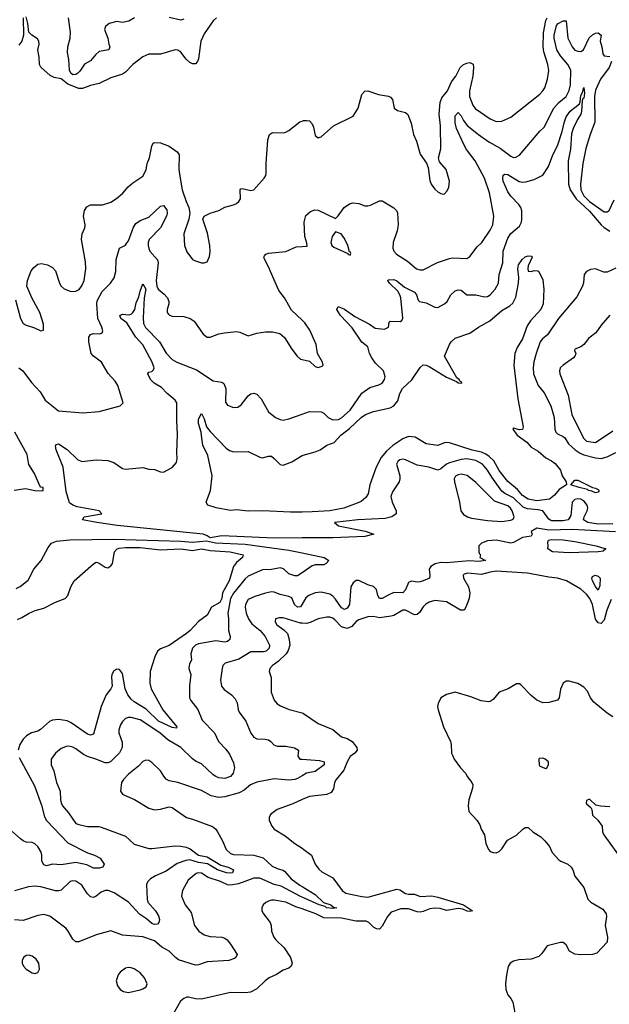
# Model space of a CAD drawing. Header units: inches. Extents: x 1552611 to 1694776, y 811966 to 917215.
# Tile 363 of 549: x 1658065 to 1662105, y 837669 to 844417. Entities that reach past the tile are written whole.
import ezdxf

# ---------------------------------------------------------------- set-up
doc = ezdxf.new("R2010")
doc.units = ezdxf.units.IN
doc.header["$MEASUREMENT"] = 0
for name, color, linetype in [('B6853', 7, 'Continuous'), ('B6854', 7, 'Continuous'), ('B6863', 7, 'Continuous'), ('B6864', 7, 'Continuous')]:
    doc.layers.add(name, color=color, linetype=linetype)

msp = doc.modelspace()

# ---------------------------------------------------------------- linework, layer by layer
at = {"layer": 'B6853', "color": 5}
for points, elevation in [([(1659229.9, 840000), (1659226, 839990), (1659225.3, 839970), (1659236.9, 839930), (1659227.8, 839852.2), (1659228.9, 839770), (1659238, 839750), (1659286.7, 839690), (1659316.4, 839616.4), (1659399.1, 839530), (1659428, 839470), (1659477.6, 839417.6), (1659502.3, 839382.3), (1659530, 839324.6), (1659536.2, 839290), (1659527.1, 839252.9), (1659510, 839231.2), (1659470, 839217), (1659430, 839221.5), (1659409.9, 839229.9), (1659390, 839242.3), (1659310, 839316.3), (1659273.6, 839333.6), (1659250.4, 839350.4), (1659170, 839429.8), (1659081.3, 839481.3), (1659025.8, 839530), (1658890, 839617.7), (1658830, 839634.8), (1658810, 839634.8), (1658790, 839626.9), (1658770, 839608), (1658756.2, 839583.8), (1658745.4, 839550), (1658744.7, 839530), (1658766.6, 839466.6), (1658767.5, 839430), (1658748.7, 839391.3), (1658688.4, 839331.6), (1658670, 839323.7), (1658650, 839323.6), (1658587.8, 839350), (1658530, 839366.9), (1658501.5, 839381.5), (1658450, 839420.3), (1658430, 839431.9), (1658410, 839436.8), (1658390, 839437.6), (1658350, 839422.3), (1658310.3, 839390), (1658282, 839350), (1658281.3, 839310), (1658298.2, 839270), (1658317.1, 839190), (1658341.5, 839130), (1658344.9, 839070), (1658350.2, 839050), (1658359.6, 839030), (1658400.7, 838980.7), (1658450, 838909.2), (1658470, 838900.2), (1658530, 838888.5), (1658607.2, 838887.2), (1658622.9, 838882.9), (1658790, 838822.3), (1658850, 838766.9), (1658950, 838737.7), (1658970, 838736.6), (1659130, 838755.2), (1659170, 838753.5), (1659206, 838746), (1659233.9, 838733.9), (1659290, 838692), (1659350, 838679.3), (1659443.1, 838623.1), (1659493.4, 838610), (1659530.6, 838590), (1659524, 838570), (1659510, 838566.9), (1659482, 838570), (1659421.1, 838590), (1659352.7, 838632.7), (1659290, 838641.4), (1659230, 838659.2), (1659204.7, 838655.3), (1659145.3, 838634.7), (1659070, 838582.2), (1658996.2, 838550), (1658962.7, 838530), (1658942.3, 838510), (1658935.1, 838490), (1658938.3, 838390), (1658942.9, 838370), (1658995.5, 838310), (1659015.7, 838275.7), (1659022.1, 838250), (1659018.6, 838230), (1659010, 838218.8), (1658990, 838215.2), (1658970, 838223.2), (1658935.1, 838255.1), (1658886.9, 838286.9), (1658810, 838369.1), (1658712.9, 838432.9), (1658671.6, 838448.5), (1658650, 838449.8), (1658623.5, 838436.5), (1658590, 838409.8), (1658570, 838402), (1658550, 838405.1), (1658530, 838426), (1658490, 838486.2), (1658450, 838512.4), (1658430, 838515.1), (1658410, 838509.7), (1658350, 838451), (1658330, 838446.2), (1658310, 838447.5), (1658210, 838474.6), (1658170, 838479.2), (1658126.1, 838473.9), (1658030, 838446)], 840), ([(1658974.4, 840000), (1658958.6, 839950), (1658958, 839870), (1658966.2, 839830), (1659047.2, 839687.2), (1659141.3, 839570), (1659138.6, 839561.5), (1659110, 839565.2), (1659015.4, 839610), (1658932.1, 839692.1), (1658850, 839742.4), (1658830, 839759.9), (1658807, 839790), (1658788.8, 839830), (1658770, 839935.4), (1658750, 839964.1), (1658730, 839965), (1658710, 839953.3), (1658697, 839930), (1658694.1, 839910), (1658699.4, 839850), (1658690.2, 839830), (1658658.4, 839790), (1658623, 839710), (1658570, 839519.3), (1658550, 839514), (1658530, 839520.8), (1658418.4, 839598.4), (1658390, 839611.6), (1658330, 839620.5), (1658290, 839617.3), (1658270, 839607.3), (1658208.5, 839551.5), (1658190, 839541.7), (1658146, 839530), (1658112, 839510), (1658090, 839486.3), (1658066.8, 839450), (1658054.4, 839410)], 820), ([(1659465.8, 840000), (1659457, 839990), (1659451.7, 839970), (1659441.5, 839890), (1659448.9, 839850), (1659465.7, 839825.7), (1659515.8, 839790), (1659542.8, 839762.8), (1659555.3, 839735.3), (1659561.3, 839690), (1659569.1, 839670), (1659614, 839610), (1659650, 839526.4), (1659670, 839498.9), (1659690, 839489.2), (1659746.4, 839486.4), (1659770, 839480.8), (1659786.7, 839470), (1659807, 839447), (1659830, 839437.2), (1659890, 839438), (1659947.7, 839427.7), (1659974.6, 839410), (1659971.7, 839370), (1659984.9, 839350), (1660000, 839348.8)], 860), ([(1659811.2, 840000), (1659797.1, 839990), (1659780.4, 839970), (1659775.8, 839950), (1659787.7, 839907.7), (1659789.1, 839809.1), (1659810, 839754), (1659830, 839728), (1659853.5, 839713.5), (1659911, 839690), (1660000, 839665.8)], 880), ([(1658061.4, 839361.4), (1658165.7, 839165.7), (1658214.8, 839034.8), (1658234.6, 838954.6), (1658248.2, 838928.2), (1658395, 838775), (1658530, 838706.7), (1658577.3, 838690), (1658616.3, 838670), (1658643.8, 838630), (1658635.3, 838610), (1658610, 838601.4), (1658570, 838601.4), (1658524.7, 838624.7), (1658450, 838641.1), (1658350, 838625.5), (1658290.8, 838629.2), (1658250, 838619), (1658230, 838625), (1658216.3, 838650), (1658216.9, 838690), (1658211.9, 838711.9), (1658190.3, 838750.3), (1658170, 838768.3), (1658150, 838776.8), (1658110, 838780.5), (1658090, 838789.7), (1658070, 838802.3), (1658010, 838858.3)], 820), ([(1660000, 839234.5), (1659970, 839216.7), (1659950.1, 839209.9), (1659910, 839204.1), (1659810, 839214.5), (1659690, 839191.7), (1659647.3, 839172.7), (1659603.2, 839136.8), (1659570, 839118.2), (1659470, 839091.6), (1659430, 839086.4), (1659377.3, 839097.3), (1659310, 839133.5), (1659150, 839188.2), (1659090, 839200.5), (1659070, 839212), (1659052.2, 839232.2), (1659029.6, 839270), (1658970, 839325.1), (1658950, 839339.6), (1658930, 839342.4), (1658910, 839333.6), (1658879.4, 839300.6), (1658810, 839246), (1658775.5, 839210), (1658762, 839190), (1658756.3, 839130), (1658770.6, 839110), (1658782.6, 839102.6), (1658851.8, 839071.8), (1658950, 839013.8), (1658990, 839001.7), (1659030, 839006), (1659090, 839022), (1659110, 839017.6), (1659209.2, 838949.2), (1659250, 838938.3), (1659386.8, 838886.8), (1659408.2, 838870), (1659421.3, 838850), (1659454.9, 838790), (1659480.9, 838730), (1659510, 838702.6), (1659530, 838694.7), (1659670, 838690.7), (1659732.9, 838672.9), (1659795.7, 838615.7), (1659830, 838598.9), (1659868.7, 838588.7), (1659880.4, 838580.4), (1659925.6, 838530), (1659985.3, 838485.3), (1660000, 838476.2)], 860), ([(1660000, 839071.9), (1659936.4, 839043.6), (1659830, 839003.5), (1659783, 838970), (1659774, 838950), (1659775.3, 838930), (1659792.4, 838890), (1659810, 838868.5), (1659884.1, 838824.1), (1659950, 838770.3), (1660000, 838738.5)], 880), ([(1660000, 838403.5), (1659990, 838408), (1659857.9, 838477.9), (1659809.8, 838489.8), (1659710, 838533.2), (1659670, 838533.1), (1659565, 838495), (1659510, 838485.2), (1659488.9, 838488.9), (1659442.2, 838510), (1659357.3, 838537.3), (1659310, 838567.4), (1659289.3, 838570.7), (1659274.1, 838565.9), (1659220.4, 838519.6), (1659181.7, 838450), (1659174.9, 838410), (1659199.5, 838350), (1659239.1, 838299.1), (1659263.7, 838210), (1659292.7, 838170), (1659330, 838146.3), (1659370, 838134.7), (1659450.2, 838130.2), (1659470, 838123), (1659487.3, 838110), (1659510, 838080.7), (1659554.8, 838010), (1659546.8, 837990), (1659537, 837983), (1659498, 837970), (1659350, 837959.4), (1659290, 837940.2), (1659270, 837938), (1659154.3, 837974.3), (1659132.7, 837990), (1659090, 838033.8), (1659040, 838060), (1658990, 838105), (1658910, 838131.8), (1658770, 838143.7), (1658690, 838173.3), (1658590, 838145.3), (1658470, 838096.2), (1658450, 838098), (1658430, 838114.5), (1658398, 838170), (1658380.7, 838190), (1658272.5, 838272.5), (1658230, 838285), (1658190, 838277.8), (1658090, 838242.8), (1658030, 838247.6)], 860), ([(1660000, 838322.4), (1659957, 838337), (1659890, 838369.7), (1659810, 838383.6), (1659790, 838383.6), (1659770, 838376.2), (1659752.3, 838367.7), (1659734, 838350), (1659724.9, 838330), (1659725.5, 838310), (1659735.5, 838290), (1659782.4, 838230), (1659788.5, 838210), (1659790.3, 838170), (1659806.3, 838130), (1659820.9, 838110), (1659876.4, 838056.4), (1659920.3, 837990), (1659931.8, 837950), (1659924.9, 837930), (1659910, 837917), (1659870, 837902), (1659825.9, 837874.1), (1659774.9, 837850), (1659747, 837830), (1659690, 837774.5), (1659647.4, 837752.6), (1659612.9, 837747.1), (1659510, 837749.8), (1659310, 837705.1), (1659270, 837706), (1659222, 837718), (1659210, 837718.4), (1659191, 837710), (1659167.3, 837690), (1659109.1, 837590.9)], 880)]:
    msp.add_lwpolyline(points, dxfattribs=dict(at, elevation=elevation))
at = {"layer": 'B6853', "color": 5, "elevation": 880}
for points in [[(1658130, 838005.1), (1658110, 838004.5), (1658090.3, 837989.7), (1658082.6, 837970), (1658082.4, 837950), (1658090.3, 837930), (1658108.9, 837910), (1658150, 837884.9), (1658170, 837880.3), (1658190, 837887.7), (1658200.5, 837910), (1658199.7, 837930), (1658195.6, 837950), (1658177.8, 837977.8), (1658150, 837998.4)], [(1658810, 837920.7), (1658790, 837917), (1658754, 837890), (1658739.1, 837870), (1658726, 837830), (1658735.9, 837795.9), (1658754.8, 837770), (1658776.4, 837756.4), (1658810, 837750.4), (1658890, 837768.5), (1658910, 837774.9), (1658931.3, 837788.7), (1658937.6, 837810), (1658920.5, 837850), (1658890, 837884.2), (1658850, 837911.5), (1658830, 837919.6)]]:
    msp.add_lwpolyline(points, close=True, dxfattribs=at)
at = {"layer": 'B6854', "color": 5}
for points, elevation in [([(1658088.7, 844430), (1658091.1, 844311.1), (1658079.3, 844270), (1658058.6, 844241.5)], 880), ([(1659412.8, 844430), (1659390, 844408.6), (1659330, 844319.8), (1659305.5, 844270), (1659291.2, 844148.8), (1659283.8, 844130), (1659270, 844114.5), (1659250, 844113.6), (1659230, 844123), (1659206.3, 844146.4), (1659170, 844194.7), (1659150, 844208), (1659130, 844209.7), (1659030, 844180.3), (1658950, 844181), (1658910, 844161.1), (1658840.5, 844110), (1658790, 844057), (1658770, 844042.9), (1658690, 844017.3), (1658610, 843978.5), (1658550, 843966.3), (1658495.5, 843944.5), (1658470, 843944), (1658395.4, 843975.4), (1658350, 844010.5), (1658301.3, 844021.3), (1658273.1, 844033.1), (1658211.2, 844091.2), (1658201.6, 844110), (1658199.4, 844159.4), (1658189.6, 844210), (1658198, 844250), (1658196, 844270), (1658186.3, 844286.3), (1658148.7, 844310), (1658128.7, 844330), (1658121.2, 844390), (1658110, 844435.3)], 880), ([(1658851.8, 844430), (1658813.1, 844406.9), (1658770, 844398.5), (1658730, 844404.2), (1658678.4, 844390), (1658652.8, 844370), (1658645.6, 844350), (1658670.2, 844290.2), (1658675, 844250), (1658682.6, 844230), (1658676.9, 844210), (1658610, 844198), (1658584.3, 844175.7), (1658550, 844135.3), (1658510, 844112.3), (1658476.8, 844063.2), (1658462.7, 844050), (1658450, 844040.7), (1658430, 844038.5), (1658415.4, 844050), (1658405.6, 844070), (1658403, 844143), (1658391.9, 844191.9), (1658394.6, 844230), (1658410, 844290.7), (1658413.5, 844330), (1658398.7, 844430)], 860), ([(1659190, 844420.4), (1659170, 844413.6), (1659090, 844431.2)], 860), ([(1658036.4, 842496.4), (1658070.4, 842370), (1658090, 842335.5), (1658110, 842323.1), (1658165.7, 842305.7), (1658210, 842284), (1658228, 842290), (1658229.4, 842330), (1658202.2, 842410), (1658147.3, 842510), (1658113.6, 842590), (1658118.9, 842630), (1658144.6, 842695.4), (1658161.7, 842718.3), (1658190, 842740.5), (1658214.2, 842745.8), (1658256.2, 842736.2), (1658290, 842719.3), (1658310, 842696.3), (1658338.6, 842610), (1658350.2, 842590.2), (1658370, 842572.9), (1658410, 842556.5), (1658430, 842553.6), (1658450, 842555.2), (1658472.3, 842567.7), (1658490, 842592.7), (1658506.4, 842630), (1658517.8, 842710), (1658516.3, 842756.3), (1658487.8, 842910), (1658493.5, 842950), (1658512.2, 842990), (1658513.1, 843010), (1658501.8, 843070), (1658508.6, 843110), (1658525.6, 843134.4), (1658550, 843147.7), (1658632.7, 843147.3), (1658690, 843166.7), (1658728.8, 843191.2), (1658772, 843228), (1658808.8, 843271.2), (1658840.6, 843299.4), (1658910, 843345.3), (1658933, 843387), (1658938.7, 843430), (1658955.3, 843470), (1658969.8, 843550.2), (1658980.5, 843570), (1658990, 843576.1), (1659030, 843573.6), (1659088.7, 843550), (1659145.3, 843510), (1659157.7, 843490), (1659155.2, 843390), (1659164.3, 843330), (1659179.3, 843250), (1659205, 843170), (1659224.6, 843130), (1659230.5, 843090), (1659225.3, 843050), (1659189.2, 842950), (1659193.7, 842870), (1659210, 842826.8), (1659250, 842774), (1659270, 842763), (1659310, 842750.7), (1659330, 842750.7), (1659350, 842758), (1659365.6, 842794.4), (1659371.3, 842828.7), (1659368.4, 842870), (1659352.7, 842952.7), (1659321.2, 843050), (1659329, 843070), (1659369.6, 843090.4), (1659430, 843108.4), (1659470, 843132), (1659530, 843147.9), (1659550, 843157.4), (1659566, 843170), (1659577.4, 843190), (1659575.6, 843250), (1659581.5, 843258.5), (1659590, 843260.3), (1659650, 843247.1), (1659670, 843250.3), (1659741.1, 843330), (1659751.3, 843348.7), (1659754.3, 843365.7), (1659754, 843430), (1659765.8, 843594.2), (1659776.2, 843630), (1659796.9, 843643.1), (1659870, 843641.7), (1659890, 843646), (1659910, 843657), (1659984.4, 843715.6), (1660000, 843721.5)], 880), ([(1658059.5, 842030), (1658087.6, 842010), (1658145.2, 841930), (1658205.5, 841865.5), (1658240.3, 841810), (1658330, 841735.8), (1658497, 841723), (1658609.5, 841730.5), (1658753.2, 841770), (1658775.1, 841790), (1658737.6, 841910), (1658720.1, 841940.1), (1658671.8, 841991.8), (1658625.1, 842070), (1658570.6, 842110.6), (1658554.2, 842130), (1658538.8, 842210), (1658540.1, 842239.9), (1658550, 842259.3), (1658570, 842265.7), (1658615, 842264.9), (1658629.7, 842270.3), (1658635.6, 842284.4), (1658628.7, 842310), (1658600.2, 842370), (1658593.6, 842470), (1658596.5, 842490), (1658630, 842553.2), (1658688, 842612), (1658712.6, 842647.4), (1658723.4, 842690), (1658726.6, 842773.4), (1658749.7, 842850.3), (1658790, 842872.4), (1658797.7, 842882.3), (1658810, 842901.6), (1658844.9, 842995.1), (1658860.9, 843019.1), (1658890, 843039.7), (1658950, 843062.6), (1659030, 843139.1), (1659050, 843142.4), (1659073.2, 843113.2), (1659076.8, 843090), (1659072.1, 843070), (1659029, 842990), (1658953.2, 842910), (1658946.7, 842890), (1658946.5, 842870), (1658949.2, 842849.2), (1658957.6, 842830), (1659010.1, 842770), (1659013.7, 842750), (1658999.4, 842630), (1659004.4, 842590), (1659014.3, 842570), (1659055.8, 842535.8), (1659078.9, 842510), (1659086.4, 842486.4), (1659086.5, 842470), (1659075.3, 842430), (1659076.4, 842410), (1659081.5, 842401.5), (1659091.7, 842391.7), (1659110, 842384.6), (1659190, 842382.7), (1659234, 842370), (1659260.5, 842350), (1659322.3, 842262.3), (1659350, 842240.7), (1659370, 842240.7), (1659430, 842263.7), (1659468.5, 842271.5), (1659550, 842278.9), (1659574.5, 842274.5), (1659630, 842250.4), (1659691.3, 842268.7), (1659750, 842277), (1659797, 842277), (1659846.7, 842266.7), (1659879.5, 842239.5), (1659930, 842158), (1659966.8, 842110), (1659990, 842091), (1660000, 842088.5)], 860), ([(1660000, 842357.8), (1659927.1, 842427.1), (1659879.1, 842510), (1659841.6, 842561.6), (1659767.3, 842727.3), (1659744, 842770), (1659737.6, 842790), (1659741.7, 842798.3), (1659751.2, 842808.8), (1659770, 842816), (1659890, 842828.9), (1659960.8, 842859.2), (1660000, 842862.5)], 860), ([(1660000, 840865.4), (1659810, 840864.5), (1659450, 840878.4), (1659370, 840866.4), (1659350, 840880.3), (1659322, 840890), (1658734, 840950), (1658594, 840970), (1658495.3, 840990), (1658508, 841010), (1658628, 841030), (1658608.7, 841050), (1658458.2, 841078.1), (1658428.9, 841088.9), (1658405.6, 841105.6), (1658383, 841183), (1658362, 841350), (1658314.5, 841470), (1658310, 841494), (1658314.6, 841505.4), (1658331, 841510), (1658390, 841470.7), (1658462, 841402), (1658490, 841388.7), (1658590, 841400.5), (1658670, 841395.5), (1658710, 841382), (1658770, 841342), (1658790, 841336.3), (1658910, 841347.7), (1658950, 841337.3), (1658990, 841334), (1659030, 841318), (1659050, 841315.5), (1659110, 841348), (1659138.8, 841381.2), (1659144.7, 841410), (1659142.2, 841450), (1659147.2, 841572.8), (1659141.3, 841670), (1659141.3, 841790), (1659131.6, 841810), (1659075.5, 841855.5), (1659036.6, 841896.6), (1658986.4, 841926.4), (1658960.7, 841950), (1658943.5, 841990), (1658950, 842000.5), (1658970, 842004.6), (1658983.1, 842016.9), (1658986.2, 842030), (1658972.5, 842070), (1658910, 842188.5), (1658861, 842241), (1658799.5, 842339.5), (1658759.3, 842370), (1658751.3, 842390), (1658770, 842399.7), (1658810, 842393.5), (1658830, 842398.4), (1658840.2, 842410), (1658853.1, 842430), (1658862.9, 842477.1), (1658881.8, 842518.2), (1658890, 842556.4), (1658910, 842606.7), (1658930.7, 842570), (1658918.1, 842510), (1658912.4, 842372.4), (1658914.7, 842334.7), (1658926.3, 842306.3), (1659022.2, 842210), (1659070, 842131.1), (1659110, 842088.8), (1659140.9, 842070), (1659276, 842016), (1659390, 841940.7), (1659450, 841933.4), (1659464.2, 841924.2), (1659477.8, 841890), (1659476.3, 841796.3), (1659490, 841775.8), (1659530, 841759.5), (1659559.1, 841760.9), (1659582, 841778), (1659630, 841839.3), (1659650, 841853), (1659670, 841858), (1659690, 841850.5), (1659719.3, 841819.3), (1659770, 841728.5), (1659818, 841690), (1659850, 841676), (1659870, 841673.1), (1659910, 841680.9), (1660000, 841713.5)], 840), ([(1660000, 841042.6), (1659922, 841042), (1659730.6, 841050.6), (1659630, 841048.2), (1659550, 841056.7), (1659510, 841052.1), (1659412.5, 841072.5), (1659355.1, 841090), (1659342, 841110), (1659372.8, 841190), (1659383.1, 841290), (1659353.3, 841430), (1659321.3, 841501.3), (1659312.2, 841547.8), (1659309.8, 841590), (1659291.3, 841650), (1659290, 841678), (1659310, 841718.8), (1659330, 841681), (1659346.3, 841626.3), (1659370, 841593.4), (1659480.2, 841480.2), (1659503.9, 841463.9), (1659530, 841455.5), (1659630, 841456.5), (1659710, 841418.7), (1659730, 841413.7), (1659770, 841424.9), (1659790, 841424.4), (1659810, 841410.4), (1659850, 841367.7), (1659870, 841364.9), (1659930, 841385.5), (1660000, 841429.1)], 820), ([(1658027.3, 841192.7), (1658104.2, 841204.2), (1658169.6, 841190.4), (1658211.5, 841188.5), (1658226, 841190), (1658226, 841210), (1658210, 841214), (1658202.5, 841222.5), (1658166.5, 841306.5), (1658128.3, 841368.3), (1658116.6, 841436.6), (1658030.9, 841590)], 860), ([(1658040.5, 840519.5), (1658068.6, 840531.4), (1658123.4, 840576.6), (1658162.7, 840650), (1658213.1, 840710), (1658260.6, 840799.4), (1658282.9, 840830), (1658318.2, 840841.9), (1658407.9, 840852.1), (1658710, 840856.4), (1659170, 840843.5), (1659250, 840837), (1659344.7, 840844.7), (1659407.4, 840832.6), (1659610, 840822.7), (1659910, 840780.6), (1660000, 840762.5)], 840), ([(1658050, 840305.5), (1658081, 840319), (1658130, 840350.3), (1658172.1, 840367.9), (1658230, 840384.2), (1658310, 840424.2), (1658377.2, 840450), (1658395.1, 840470), (1658415.6, 840530), (1658439.6, 840570), (1658570, 840688.2), (1658590, 840699.3), (1658597.3, 840697.3), (1658610, 840693), (1658650, 840664.4), (1658670, 840660.4), (1658690, 840673), (1658700.5, 840690), (1658714.5, 840770), (1658734, 840790), (1658746.1, 840793.9), (1658790, 840799.5), (1658890, 840799.4), (1659030, 840784.7), (1659170, 840790.3), (1659250, 840779.2), (1659310, 840789.6), (1659370, 840778.8), (1659508.2, 840770), (1659597.1, 840750), (1659592, 840730), (1659550, 840697.5), (1659530.8, 840669.1), (1659499.5, 840570), (1659454.3, 840490), (1659449.3, 840450), (1659436.8, 840423.2), (1659380.2, 840390), (1659350, 840335.1), (1659290, 840293.3), (1659232.8, 840230), (1659209.1, 840210), (1659090, 840127.3), (1659030, 840105.5), (1659010, 840088.5), (1658990.2, 840050), (1658974.4, 840000)], 820), ([(1660000, 840626), (1659970, 840606), (1659950, 840605.6), (1659910, 840619.4), (1659872.3, 840652.3), (1659850, 840660.2), (1659790, 840649.2), (1659730, 840647.3), (1659630, 840602), (1659610, 840585.1), (1659530, 840486), (1659510.8, 840450), (1659490.6, 840350.6), (1659496.6, 840310), (1659496.5, 840230), (1659507.6, 840190), (1659504.6, 840170), (1659490, 840156.4), (1659470.1, 840149.9), (1659410, 840159.9), (1659290, 840140.1), (1659268.8, 840131.2), (1659248.8, 840110), (1659236.8, 840070), (1659241.7, 840030), (1659229.9, 840000)], 840), ([(1660000, 840410.6), (1659990, 840393.8), (1659970, 840390.7), (1659947.8, 840407.8), (1659930, 840453.6), (1659910, 840464.4), (1659850, 840476.8), (1659810, 840492.9), (1659790, 840495.1), (1659750, 840486.3), (1659676.3, 840463.7), (1659630, 840442.4), (1659612.3, 840410), (1659610.2, 840390), (1659616.3, 840350), (1659632, 840310), (1659655.6, 840275.6), (1659712.3, 840230), (1659748.4, 840190), (1659776.8, 840130), (1659774, 840110), (1659754.2, 840090), (1659735.1, 840084.9), (1659650, 840084.6), (1659566.5, 840033.5), (1659472.4, 840007.6), (1659465.8, 840000)], 860), ([(1660000, 840280.8), (1659990, 840281.7), (1659870, 840318.4), (1659842.2, 840317.8), (1659817.3, 840310), (1659814.9, 840290), (1659827.1, 840270), (1659876, 840236), (1659899.8, 840210), (1659911.9, 840170), (1659915.6, 840130), (1659905.8, 840094.2), (1659890.1, 840069.9), (1659839.8, 840020.2), (1659811.2, 840000)], 880)]:
    msp.add_lwpolyline(points, dxfattribs=dict(at, elevation=elevation))
at = {"layer": 'B6863', "color": 5}
for points, elevation in [([(1662130, 839639.1), (1662090, 839663.5), (1661999.6, 839739.6), (1661976.9, 839770), (1661955, 839815.1), (1661930, 839842), (1661890, 839867), (1661830, 839883.7), (1661810, 839882.7), (1661790, 839869), (1661770.4, 839829.6), (1661762, 839770), (1661750, 839753.2), (1661690, 839736.3), (1661650, 839735.8), (1661610, 839754), (1661570, 839784.4), (1661498.2, 839858.2), (1661490, 839864.7), (1661470, 839866.3), (1661413, 839830), (1661351.4, 839808.6), (1661310, 839758), (1661290, 839744.5), (1661278, 839742), (1661227.8, 839747.8), (1661156.6, 839776.6), (1661050, 839807.6), (1660988.8, 839791.2), (1660950.7, 839770), (1660932.2, 839730), (1660928.9, 839710), (1660932.3, 839687.7), (1660970, 839570.7), (1661016.4, 839470), (1661021.6, 839450), (1661024.9, 839390), (1661030, 839376), (1661042.4, 839350), (1661084.9, 839290), (1661123, 839250), (1661130.4, 839230.4), (1661162.8, 839190), (1661170, 839172), (1661168, 839150), (1661143, 839070), (1661138, 839030), (1661143, 838990), (1661197.3, 838930), (1661218.5, 838898.5), (1661227.3, 838870), (1661250.3, 838830.3), (1661258.4, 838770), (1661278, 838730), (1661290, 838716.3), (1661310, 838710.5), (1661330, 838707.7), (1661350, 838715.5), (1661370, 838733.4), (1661407.2, 838792.8), (1661470, 838827.7), (1661512, 838870), (1661530, 838880.3), (1661550, 838880.3), (1661582.4, 838850), (1661636, 838816), (1661663.8, 838790), (1661694.9, 838750), (1661713, 838710), (1661760.2, 838660.2), (1661773.4, 838650), (1661820.4, 838630), (1661844.9, 838610), (1661856.5, 838590), (1661870, 838548), (1661930.3, 838470), (1661959.3, 838390), (1661979.1, 838370), (1662060.9, 838320.9), (1662084.2, 838290), (1662087.4, 838270), (1662078, 838210), (1662094, 838130), (1662090, 838094), (1662019.6, 838020.4), (1661989.4, 838010.6), (1661908.7, 838008.7), (1661870, 838012.3), (1661833.4, 838033.4), (1661810, 838077.6), (1661790, 838092.4), (1661770, 838092.4), (1661680.5, 838070), (1661643.8, 838016.2), (1661623.4, 837996.6), (1661570, 837979.5), (1661485.1, 837974.9), (1661450, 837964.7), (1661425.5, 837950), (1661411.8, 837928.2), (1661400.3, 837870), (1661394.3, 837810), (1661395.6, 837770), (1661410, 837734), (1661430.5, 837710), (1661444.4, 837684.4), (1661458, 837610)], 920), ([(1660000, 839665.8), (1660010, 839663.1), (1660110, 839594.4), (1660210, 839553.4), (1660270, 839501.6), (1660310, 839490.3), (1660343.8, 839470), (1660376, 839430), (1660377, 839410), (1660362.4, 839390), (1660330, 839366.6), (1660310, 839330.9), (1660287.5, 839272.5), (1660233.2, 839210), (1660223.5, 839190), (1660215, 839145), (1660199.6, 839120.4), (1660170, 839107.9), (1660050, 839094.2), (1660000, 839071.9)], 880), ([(1660000, 839348.8), (1660119.3, 839339.3), (1660152.2, 839330), (1660152.4, 839310), (1660090, 839264.4), (1660030, 839252.2), (1660000, 839234.5)], 860), ([(1662110, 839022.4), (1662046, 839026), (1662014, 839034), (1661970, 839074), (1661950, 839066), (1661946.8, 839050), (1661950, 839042), (1661978, 839018), (1661984.7, 839004.7), (1661990, 838966), (1662027.7, 838930), (1662055.5, 838890), (1662059.3, 838850), (1662068.4, 838830), (1662168, 838690)], 940), ([(1660000, 838738.5), (1660013.4, 838730), (1660064, 838690), (1660090.4, 838630), (1660114.9, 838594.9), (1660136.1, 838576.1), (1660210, 838535.5), (1660274, 838450), (1660299.3, 838430), (1660410, 838407.5), (1660450, 838403.9), (1660650, 838457.1), (1660670, 838454.5), (1660709.3, 838429.3), (1660730, 838424.1), (1660770, 838423.2), (1660810, 838408.9), (1660890, 838411.6), (1660930, 838404.2), (1661106.7, 838350), (1661168, 838310), (1661150, 838305.2), (1661132.6, 838307.4), (1661100.9, 838320.9), (1661070, 838325.6), (1660990, 838312.7), (1660945.4, 838325.4), (1660910, 838328.9), (1660875.8, 838324.2), (1660830, 838304.1), (1660810, 838300.8), (1660790, 838302.8), (1660730, 838322.7), (1660676.3, 838323.7), (1660610, 838301.1), (1660584.8, 838270), (1660550, 838205.3), (1660530, 838184.6), (1660510, 838186.3), (1660490, 838198), (1660458.5, 838230), (1660439.3, 838239.3), (1660370, 838238.8), (1660270, 838259), (1660150, 838261.8), (1660095.6, 838290), (1660000, 838322.4)], 880), ([(1660000, 838476.2), (1660090, 838420.8), (1660146.5, 838366.5), (1660198, 838350), (1660215.9, 838335.9), (1660237.3, 838330), (1660210, 838325), (1660168.6, 838330), (1660158.5, 838338.5), (1660118, 838350), (1660000, 838403.5)], 860)]:
    msp.add_lwpolyline(points, dxfattribs=dict(at, elevation=elevation))
at = {"layer": 'B6863', "color": 5, "elevation": 940}
msp.add_lwpolyline([(1661650, 839355.3), (1661626, 839354), (1661622, 839350), (1661624.7, 839310), (1661630, 839302), (1661670, 839284.7), (1661678, 839290), (1661688, 839310), (1661688, 839330), (1661666, 839350)], close=True, dxfattribs=at)
at = {"layer": 'B6864', "color": 5}
for points, elevation in [([(1660000, 843721.5), (1660010, 843725.3), (1660030, 843725.3), (1660050, 843722.4), (1660070, 843704), (1660079.6, 843679.6), (1660090, 843622.8), (1660110, 843608), (1660130, 843613), (1660215.1, 843690), (1660350, 843756.4), (1660383.5, 843810), (1660410, 843904), (1660430, 843926), (1660451.3, 843930), (1660523.2, 843903.2), (1660591.5, 843891.5), (1660605.3, 843885.3), (1660620.5, 843870), (1660631, 843810), (1660655.2, 843795.2), (1660710, 843780.7), (1660726, 843766), (1660747.6, 843707.6), (1660763.8, 843630), (1660784.4, 843584.4), (1660810, 843496), (1660852.5, 843432.5), (1660864.1, 843404.1), (1660875.2, 843315.2), (1660885.5, 843290), (1660910, 843254.8), (1660930, 843237.3), (1660950, 843226), (1660970, 843221), (1660976, 843224), (1660995.1, 843244.9), (1661006, 843270), (1661009.4, 843310), (1660986.6, 843390), (1660943, 843443), (1660935.6, 843470), (1660951.3, 843531.3), (1660949.7, 843690), (1660940.7, 843770), (1660945.8, 843850), (1660958.7, 843881.3), (1660995.9, 843930), (1661025, 843990), (1661054.2, 844030), (1661082.6, 844090), (1661107.3, 844110), (1661130, 844119.1), (1661150, 844123.6), (1661171.7, 844111.7), (1661174.8, 844090), (1661170.7, 844030.7), (1661148.6, 843930), (1661147.9, 843890), (1661169.3, 843830), (1661187.1, 843807.1), (1661290, 843736.1), (1661330, 843718.6), (1661370, 843721.3), (1661430, 843749.1), (1661630, 843906.5), (1661651, 843929), (1661663.2, 843950), (1661682.7, 844010), (1661690.8, 844069.2), (1661683.8, 844110), (1661655.8, 844195.8), (1661652, 844230), (1661654.5, 844325.5), (1661670.3, 844410), (1661679.5, 844430)], 880), ([(1660000, 842862.5), (1660034.7, 842865.3), (1660033.8, 842886.2), (1660018.3, 842930), (1660013.6, 843030), (1660025.4, 843074.6), (1660057, 843103), (1660087.3, 843112.7), (1660110, 843110.5), (1660230, 843054), (1660248.4, 843071.6), (1660288, 843130), (1660325.6, 843154.4), (1660350, 843161), (1660390, 843158), (1660430, 843142), (1660450, 843142), (1660470, 843144.7), (1660530, 843174.8), (1660550, 843176), (1660630, 843126.8), (1660648.2, 843108.2), (1660653.1, 843093.1), (1660658.5, 843010), (1660651.1, 842970), (1660625.4, 842890), (1660622.8, 842850), (1660629.1, 842830), (1660647.2, 842810), (1660722, 842762), (1660783.8, 842710), (1660810, 842702), (1660830, 842703.1), (1660927.6, 842752.4), (1661010, 842780.3), (1661030, 842784.2), (1661130, 842780.4), (1661136.2, 842783.8), (1661150, 842794.9), (1661199.3, 842860.7), (1661232.6, 842890), (1661290, 842974.9), (1661306.5, 843010), (1661314.5, 843070), (1661284.1, 843230), (1661250.5, 843330), (1661187.1, 843450), (1661127.4, 843527.3), (1661105.9, 843565.9), (1661059.4, 843670), (1661049.5, 843710.5), (1661050, 843758), (1661070, 843779.5), (1661090, 843756.9), (1661105.6, 843725.6), (1661131.7, 843691.7), (1661210, 843628.9), (1661280.4, 843580.4), (1661357.1, 843537.1), (1661430, 843481), (1661450, 843473.2), (1661465.7, 843474.3), (1661490, 843487.7), (1661628.4, 843651.6), (1661659.1, 843680.9), (1661725.7, 843810), (1661758.5, 843850), (1661809.3, 843890.7), (1661830, 843932.4), (1661839.6, 843970), (1661840.8, 844070), (1661821.5, 844110), (1661771, 844170), (1661746.2, 844210), (1661728.2, 844290), (1661727.8, 844310), (1661744, 844376), (1661755.6, 844390), (1661790, 844409.5), (1661810, 844408.5), (1661820.8, 844290), (1661850, 844230.9), (1661870, 844208.4), (1661890, 844200.5), (1661910, 844199.7), (1661928.2, 844210), (1661968.3, 844291.7), (1661990, 844312.7), (1662010, 844323.6), (1662030, 844327.3), (1662050.8, 844310), (1662041.9, 844270), (1662055.3, 844230), (1662062.2, 844182.2), (1662070, 844169.5), (1662110, 844165.2)], 860), ([(1662121.4, 844130), (1662104.5, 844090), (1662046, 844010), (1662010, 843934.7), (1662004.7, 843890), (1662006, 843714), (1661973.4, 843630), (1661945, 843535), (1661924.7, 843430), (1661908.3, 843290), (1661911, 843250), (1661930, 843208.6), (1661970, 843170.7), (1662070, 843100.8), (1662090, 843099.5), (1662105.1, 843110), (1662137.7, 843182.3)], 860), ([(1660000, 841713.5), (1660050, 841731.6), (1660130.2, 841730.2), (1660150, 841719.5), (1660178.7, 841690), (1660210, 841674.7), (1660250, 841676), (1660270, 841687.1), (1660330, 841740.2), (1660410, 841858), (1660464.3, 841895.7), (1660526.7, 841913.3), (1660550, 841924.9), (1660565.3, 841950), (1660569.1, 841970), (1660559.1, 842010), (1660503.1, 842063.1), (1660478.3, 842098.3), (1660462.4, 842130), (1660450, 842174), (1660410, 842207.6), (1660344.4, 842304.4), (1660262.9, 842390), (1660239.3, 842430), (1660248, 842450), (1660290, 842433.1), (1660362.5, 842382.6), (1660461.6, 842330), (1660501.5, 842301.5), (1660564.6, 842295.4), (1660591.4, 842308.6), (1660597, 842343), (1660604, 842350), (1660671.8, 842348.2), (1660684.2, 842355.8), (1660689.8, 842370.2), (1660676, 842510), (1660669.5, 842530), (1660656, 842556), (1660599.1, 842610), (1660587, 842630), (1660590, 842634), (1660630, 842636.5), (1660650, 842627.7), (1660702.6, 842582.6), (1660769.6, 842549.6), (1660784.6, 842530), (1660794.7, 842494.7), (1660804.8, 842484.8), (1660850, 842476.9), (1660910, 842446.3), (1660930, 842445.4), (1660976.3, 842470), (1660993.8, 842486.2), (1661019.2, 842530), (1661050, 842557.5), (1661070, 842566), (1661090, 842563), (1661130, 842530.2), (1661190, 842531.6), (1661250, 842518), (1661270, 842520.2), (1661290, 842531.7), (1661323.5, 842570), (1661347.2, 842610), (1661349.8, 842670), (1661376.3, 842750), (1661378.3, 842830), (1661410, 842920.3), (1661430, 842951.3), (1661490, 843002.6), (1661503.1, 843030), (1661505.6, 843050), (1661506.2, 843106.2), (1661499.1, 843130), (1661486.4, 843150), (1661430, 843207.9), (1661410, 843236.8), (1661378.8, 843310), (1661375.7, 843330), (1661378.9, 843350), (1661390, 843359), (1661410, 843355), (1661488.2, 843308.2), (1661510, 843303.9), (1661534.1, 843305.9), (1661590, 843321.4), (1661650, 843350.2), (1661689.9, 843410), (1661718, 843490), (1661750, 843552.4), (1661783.5, 843650), (1661795.5, 843710), (1661809.9, 843750.1), (1661837.7, 843790), (1661900.3, 843839.7), (1661906.6, 843853.4), (1661910, 843897.3), (1661922, 843918), (1661930, 843952), (1661934.4, 843914.4), (1661930, 843878), (1661924.1, 843875.9), (1661918.8, 843861.2), (1661915.5, 843790), (1661910.1, 843770), (1661886.8, 843733.2), (1661857.2, 843670), (1661845.3, 843634.7), (1661840.1, 843530), (1661822.8, 843450), (1661825.6, 843290), (1661838, 843250), (1661879.3, 843190), (1661970, 843104.5), (1662050, 843011), (1662070, 842992.7), (1662110, 842967.4)], 840), ([(1660000, 841429.1), (1660006.7, 841433.3), (1660090, 841455), (1660124, 841470), (1660170, 841499.7), (1660220.7, 841519.3), (1660266.5, 841570), (1660325.3, 841614.7), (1660405.3, 841690), (1660435.1, 841710), (1660490, 841732.6), (1660603.3, 841756.7), (1660630, 841771.1), (1660655.4, 841804.6), (1660670, 841855.8), (1660687.5, 841890), (1660752.3, 841947.7), (1660810, 842032.7), (1660830, 842051.7), (1660850, 842050.2), (1660870, 842040.9), (1660990, 841967.7), (1661058, 841938), (1661070, 841928), (1661094, 841926), (1661095.3, 841930), (1661080.2, 841940.2), (1661077.2, 841950), (1661061.7, 841961.7), (1660976, 842110), (1661009.3, 842190), (1661022.7, 842210), (1661050, 842233), (1661150, 842267.7), (1661210, 842310.4), (1661286.1, 842353.9), (1661370, 842423.7), (1661424.1, 842455.9), (1661445.3, 842474.7), (1661464.5, 842515.5), (1661484, 842610), (1661485.7, 842650), (1661478.9, 842710), (1661482.8, 842737.2), (1661507.3, 842772.7), (1661529.6, 842790.4), (1661550, 842799.1), (1661575.3, 842795.3), (1661578, 842790), (1661550.6, 842730), (1661546.8, 842710), (1661550, 842694), (1661570, 842691.3), (1661590, 842698), (1661615.3, 842695.3), (1661622, 842690), (1661650, 842634), (1661656, 842570), (1661653, 842470), (1661637.1, 842430), (1661566.4, 842353.6), (1661542.4, 842317.6), (1661510, 842229.7), (1661473, 842170), (1661459.2, 842130), (1661450.2, 842049.8), (1661478.5, 841818.5), (1661514.3, 841625.7), (1661510, 841609.3), (1661490, 841606.6), (1661450, 841617.2), (1661444, 841610), (1661473.4, 841570), (1661540.7, 841520.7), (1661570, 841486.7), (1661618.9, 841458.9), (1661670, 841413.7), (1661710, 841394), (1661734.3, 841374.3), (1661772, 841330), (1661782.8, 841290), (1661811, 841250), (1661812, 841230), (1661762.5, 841197.5), (1661730, 841158), (1661696, 841130), (1661610, 841118.7), (1661550, 841129.9), (1661510, 841155.8), (1661476.3, 841196.3), (1661410, 841252.5), (1661350, 841327.9), (1661313.1, 841393.1), (1661283.1, 841423.1), (1661259.3, 841439.3), (1661230, 841452.6), (1661166.2, 841466.2), (1661010, 841517), (1660981.6, 841518.4), (1660930, 841499.3), (1660850, 841509.9), (1660775.3, 841555.3), (1660730, 841559.9), (1660690, 841544.3), (1660622.1, 841497.8), (1660579.4, 841460.6), (1660542.8, 841417.2), (1660506.8, 841350), (1660463.5, 841230), (1660453.6, 841166.4), (1660437.3, 841142.7), (1660404.6, 841115.4), (1660377.4, 841102.6), (1660287.3, 841070), (1660190, 841049.9), (1660070, 841043.2), (1660000, 841042.6)], 820), ([(1662150, 842713.3), (1662090, 842687.1), (1662067.3, 842687.3), (1662010, 842708.4), (1661975.6, 842704.4), (1661948.5, 842691.5), (1661933.4, 842670), (1661927.7, 842612.3), (1661921.1, 842590), (1661882.3, 842517.7), (1661757.4, 842370), (1661682.1, 842257.9), (1661647.2, 842230), (1661630.9, 842209.1), (1661603.2, 842130), (1661588.4, 842071.6), (1661583, 842030), (1661587, 841990), (1661618, 841910), (1661659.3, 841859.3), (1661704.2, 841770), (1661728.6, 841690), (1661731.2, 841611.2), (1661739.4, 841590), (1661750, 841577.5), (1661790, 841559.3), (1661800.7, 841550), (1661826.9, 841510), (1661871.6, 841470), (1661905.8, 841445.8), (1661930, 841435.5), (1662010, 841414), (1662050, 841410.4), (1662090, 841420.7), (1662150, 841450.1)], 840), ([(1662109.2, 842390.8), (1662050, 842322.9), (1662012.4, 842270), (1661964.8, 842235.2), (1661930, 842191.6), (1661910, 842175.1), (1661870, 842159), (1661866, 842150), (1661875.5, 842130), (1661870.4, 842110), (1661861.2, 842098.8), (1661790.4, 842050), (1661768.8, 842030), (1661764.6, 842010), (1661767.6, 841990), (1661823.3, 841843.3), (1661847.8, 841710), (1661928, 841548), (1661950, 841528), (1662010, 841520.2), (1662130, 841600.2)], 860), ([(1660000, 842088.5), (1660050, 842076), (1660090, 842039.1), (1660110, 842033.4), (1660137.5, 842042.5), (1660144, 842050), (1660141.2, 842070), (1660105.2, 842130), (1660097, 842190), (1660053.6, 842290), (1660019.4, 842339.4), (1660000, 842357.8)], 860), ([(1662130, 840962.3), (1662030, 840960.5), (1661959.1, 840970), (1661928.7, 840990), (1661932.3, 841010), (1661954.6, 841050), (1661958.3, 841070), (1661954.3, 841090), (1661930, 841118.8), (1661910, 841130.8), (1661890, 841133.6), (1661870, 841128.8), (1661852.1, 841110), (1661841.7, 841018.3), (1661824.7, 840990), (1661790, 840981.4), (1661710, 840983.4), (1661690, 840993.6), (1661650, 841051.1), (1661618.8, 841058.8), (1661543.8, 841063.8), (1661515.4, 841075.4), (1661450, 841139.5), (1661389.5, 841169.5), (1661370, 841186.7), (1661300.6, 841280.6), (1661270, 841329.8), (1661236.5, 841370), (1661190, 841396.3), (1661130, 841408), (1661090, 841403.6), (1661010, 841380.4), (1660990, 841369.9), (1660950, 841337.7), (1660930, 841330.6), (1660868.9, 841351.1), (1660790, 841363.1), (1660710, 841399.7), (1660690, 841404.7), (1660670, 841400.5), (1660655.5, 841390), (1660647.8, 841370), (1660669, 841290), (1660670.3, 841270), (1660665.3, 841250), (1660620.1, 841179.9), (1660608.7, 841150), (1660616.8, 841110), (1660646, 841050), (1660646, 841030), (1660614.9, 841010), (1660570, 840998.4), (1660382, 840990), (1660222.8, 840970), (1660250, 840947.7), (1660431.8, 840911.8), (1660490.8, 840890), (1660430, 840874.3), (1660210, 840866.5), (1660000, 840865.4)], 840), ([(1662147.8, 840907.8), (1661850, 840922.8), (1661690, 840918.7), (1661609, 840931), (1661571, 840910), (1661578, 840890), (1661570, 840878), (1661510, 840867.6), (1661450, 840834.2), (1661430, 840828.6), (1661330, 840849.8), (1661270, 840844.4), (1661230.4, 840830), (1661212.2, 840810), (1661210.6, 840770.6), (1661215.3, 840755.3), (1661222, 840750), (1661218, 840730), (1661256, 840710), (1661210, 840703.5), (1661147.5, 840707.5), (1660990, 840695.4), (1660950, 840697), (1660912, 840688), (1660882.6, 840670), (1660870.3, 840650), (1660875.3, 840610), (1660873, 840590), (1660830.6, 840570), (1660810, 840565.3), (1660790, 840562.8), (1660750, 840568.5), (1660730, 840560.5), (1660709.2, 840510), (1660690, 840488.2), (1660630, 840491), (1660590, 840473.8), (1660550, 840449.9), (1660530.6, 840450.6), (1660520.4, 840470), (1660511.2, 840511.2), (1660490, 840532.9), (1660450, 840542.7), (1660390, 840573), (1660370, 840573.8), (1660350, 840556.8), (1660335.3, 840530), (1660325.5, 840410), (1660310, 840384), (1660290, 840374.6), (1660270, 840386.3), (1660230, 840445.3), (1660210, 840466.5), (1660190, 840479.3), (1660130, 840494.4), (1660090, 840489.8), (1660045.5, 840470), (1660025.9, 840454.1), (1660000, 840410.6)], 860), ([(1660000, 840762.5), (1660151.9, 840731.9), (1660183.8, 840710), (1660166, 840690), (1660150, 840681), (1660090, 840680.3), (1660070, 840672.8), (1660000, 840626)], 840), ([(1662117.4, 840442.6), (1662088.9, 840371.1), (1662070, 840301.6), (1662050, 840278.8), (1662030, 840282.9), (1662010, 840307.4), (1661989.9, 840409.9), (1661971.4, 840450), (1661950, 840479.8), (1661910, 840513.5), (1661812, 840570), (1661750, 840589.8), (1661690, 840596.3), (1661544.6, 840624.6), (1661330, 840637.7), (1661288.7, 840631.3), (1661230, 840613.9), (1661136.2, 840623.8), (1661110, 840616.4), (1661103.6, 840610), (1661105.8, 840590), (1661139.8, 840530), (1661150.1, 840490), (1661145, 840450), (1661122.6, 840390), (1661110, 840369.8), (1661085.1, 840370), (1660990, 840427.2), (1660910, 840435.5), (1660870, 840423.8), (1660848.8, 840411.2), (1660830, 840393.7), (1660805.8, 840354.2), (1660790, 840339.8), (1660770, 840338.9), (1660710, 840369.8), (1660690.2, 840369.8), (1660630, 840333.6), (1660611.5, 840328.5), (1660530, 840316.8), (1660490, 840327.1), (1660450, 840324.1), (1660390, 840304.2), (1660370, 840292.3), (1660340.7, 840259.3), (1660310, 840243.8), (1660270, 840255.8), (1660224.1, 840304.1), (1660210, 840315.4), (1660190, 840321.9), (1660170, 840323.2), (1660110, 840309.9), (1660055.4, 840284.6), (1660030, 840278), (1660000, 840280.8)], 880)]:
    msp.add_lwpolyline(points, dxfattribs=dict(at, elevation=elevation))
for points, elevation in [([(1660230, 842962), (1660206, 842930), (1660198, 842890), (1660204.7, 842870), (1660216.9, 842856.9), (1660314, 842814), (1660314, 842810), (1660330, 842802), (1660334.6, 842814.6), (1660330, 842826), (1660326, 842826), (1660314, 842870), (1660290, 842918), (1660268.9, 842948.9)], 860), ([(1661090, 841301.4), (1661070, 841298.4), (1661051, 841289), (1661042.2, 841270), (1661044.2, 841250), (1661078.9, 841110), (1661088.4, 841050), (1661106.1, 841026.1), (1661132.8, 841010), (1661160.8, 841000.8), (1661270, 840984.1), (1661370, 840978.4), (1661430, 840986.2), (1661446.4, 840993.6), (1661452.9, 841010), (1661439.2, 841050), (1661427.3, 841070), (1661410, 841086), (1661318.1, 841118.1), (1661190, 841244), (1661132.1, 841292.1)], 860), ([(1662010, 841175.1), (1661986.6, 841186.6), (1661962.7, 841190), (1661956.3, 841196.3), (1661899, 841210), (1661842, 841230), (1661870, 841260.7), (1661890, 841260.7), (1661990, 841211.3), (1662010, 841207.3), (1662030, 841196.3), (1662034.9, 841190), (1662030, 841179)], 820), ([(1661830, 840763.4), (1661715.3, 840770), (1661683.7, 840790), (1661687.6, 840810), (1661684.1, 840835.9), (1661688.7, 840850), (1661706, 840854), (1661790, 840851.9), (1661870, 840840.1), (1662014.8, 840810), (1662081, 840790), (1662064.5, 840775.5), (1662030, 840769.8)], 860), ([(1662030, 840507.9), (1662010, 840531.8), (1661989.4, 840570.6), (1661986.5, 840590), (1661990, 840600.3), (1662009.3, 840610), (1662030, 840604.2), (1662042, 840590), (1662041.1, 840538.9)], 860)]:
    msp.add_lwpolyline(points, close=True, dxfattribs=dict(at, elevation=elevation))

doc.saveas('drawing.dxf')
